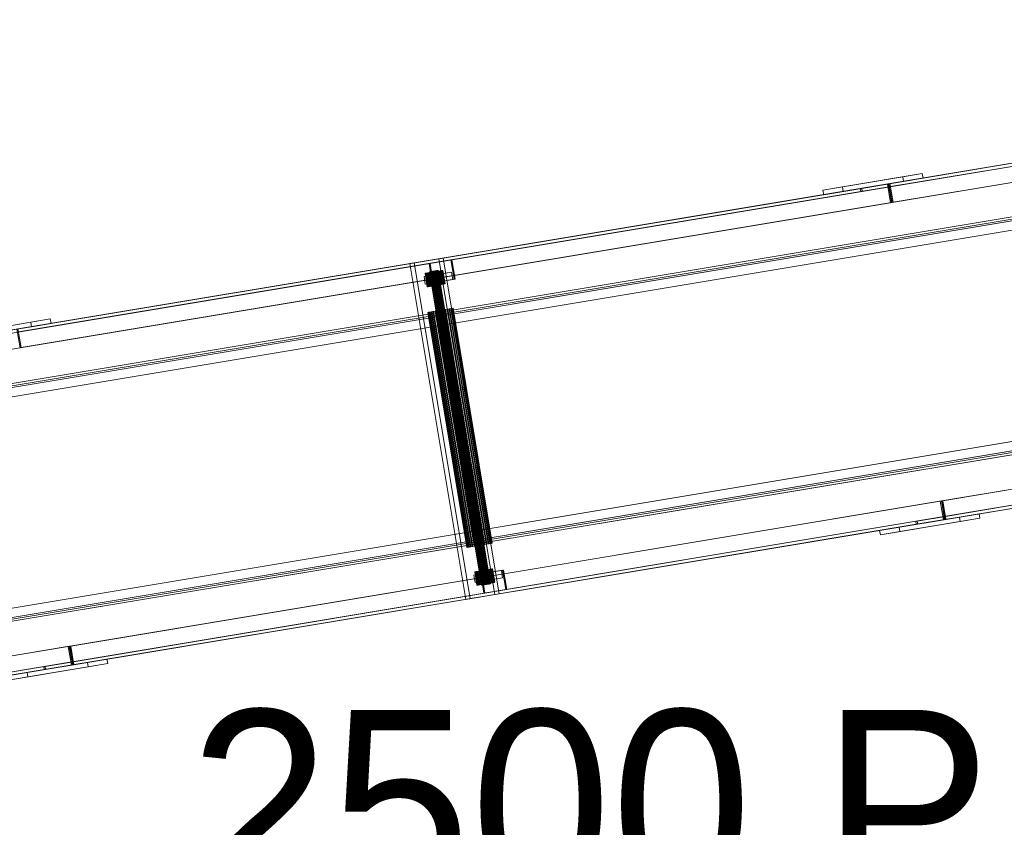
# Model space of a CAD drawing. Header units: millimetres. Extents: x -2233 to 61924, y -68080 to 6847.
# Tile 646 of 656: x 25276 to 26578, y -16885 to -15817. Entities that reach past the tile are written whole.
import ezdxf

# ---------------------------------------------------------------- set-up
doc = ezdxf.new("R2010")
doc.units = ezdxf.units.MM
doc.layers.add('COTAS_P', color=1, linetype='Continuous', lineweight=0)
doc.layers.add('superior_C10', color=7, linetype='Continuous', lineweight=0)
doc.dimstyles.new('R19_100', dxfattribs={"dimtxt": 250, "dimasz": 150, "dimexe": 150, "dimexo": 80, "dimgap": 100, "dimtad": 1, "dimtih": 1, "dimtoh": 1, "dimdsep": 46, "dimcen": 0.09, "dimadec": 0, "dimazin": 0, "dimtfac": 1, "dimtdec": 4, "dimtofl": 0, "dimtmove": 0, "dimatfit": 3, "dimfxl": 1, "dimtolj": 1, "dimtzin": 0, "dimarcsym": 0})

# ---------------------------------------------------------------- blocks, each defined once
blk = doc.blocks.new('DIM_R28_34')
at = {"layer": 'COTAS_P'}
for p, q in [((24250.1, -17080), (24400.1, -17035)), ((26750.1, -17080), (26600.1, -17035)), ((24250.1, -17980), (24250.1, -17080)), ((24250.1, -17080), (26750.1, -17080)), ((24250.1, -17080), (24400.1, -17125)), ((26750.1, -17080), (26600.1, -17125)), ((26750.1, -17980), (26750.1, -17080))]:
    blk.add_line(p, q, dxfattribs=at)
blk.add_text('2500 P', height=250, dxfattribs=at).set_placement((25500.1, -16980))

msp = doc.modelspace()

# ---------------------------------------------------------------- linework, layer by layer
at = {"layer": 'superior_C10'}
for p, q in [((18868.958, -17293.737), (27703.468, -15821.318)), ((27704.125, -15825.264), (18869.616, -17297.682)), ((27704.808, -15821.095), (18870.298, -17293.513)), ((27725.129, -15817.708), (18890.619, -17290.127)), ((18891.277, -17294.072), (27725.787, -15821.654)), ((18891.289, -17290.015), (27725.799, -15817.597)), ((27727.139, -15817.373), (18892.629, -17289.792)), ((27729.909, -15842.256), (18895.399, -17314.675)), ((18896.739, -17314.451), (27731.249, -15842.033)), ((26425.069, -16034.385), (27576.088, -15842.548)), ((27577.427, -15842.325), (26426.409, -16034.162)), ((27707.578, -15845.978), (18873.068, -17318.397)), ((18874.408, -17318.173), (27708.918, -15845.755)), ((19068.902, -17264.468), (27576.745, -15846.494)), ((27578.085, -15846.271), (19070.242, -17264.245)), ((26389.116, -16040.377), (27540.135, -15848.541)), ((27540.792, -15852.486), (26389.773, -16044.323)), ((26427.066, -16038.107), (27578.085, -15846.271)), ((27580.198, -15867.208), (26429.179, -16059.045)), ((26430.519, -16058.821), (27581.537, -15866.985)), ((18963.505, -17354.013), (27663.505, -15904.013)), ((27664.175, -15903.902), (18964.175, -17353.902)), ((18986.506, -17350.18), (27686.506, -15900.18)), ((27687.176, -15900.068), (18987.176, -17350.068)), ((19044.001, -17335.529), (27628.707, -15904.744)), ((27629.2, -15907.703), (19044.494, -17338.488)), ((27636.523, -15903.442), (19051.817, -17334.226)), ((19052.31, -17337.185), (27637.016, -15906.401)), ((19053.091, -17339.082), (27618.581, -15911.501)), ((27619.251, -15911.389), (19053.761, -17338.971)), ((27590.39, -15928.365), (19082.547, -17346.339)), ((19083.887, -17346.115), (27591.73, -15928.141)), ((26469.198, -16020.947), (26363.512, -16038.562)), ((26469.198, -16020.947), (26443.517, -16025.227)), ((26470.184, -16026.866), (26469.198, -16020.947)), ((25272.129, -16226.542), (26423.147, -16034.705)), ((26424.487, -16034.482), (25273.468, -16226.318)), ((26337.831, -16042.842), (26443.517, -16025.227)), ((26444.504, -16031.146), (26338.817, -16048.76)), ((26364.498, -16044.48), (26470.184, -16026.866)), ((26424.487, -16034.482), (26387.194, -16040.697)), ((26389.116, -16040.377), (26426.409, -16034.162)), ((26424.487, -16034.482), (26423.147, -16034.705)), ((26423.147, -16034.705), (26427.257, -16059.365)), ((26425.145, -16038.427), (26424.487, -16034.482)), ((26428.597, -16059.142), (26424.487, -16034.482)), ((26425.069, -16034.385), (26426.409, -16034.162)), ((26429.179, -16059.045), (26425.069, -16034.385)), ((26426.409, -16034.162), (26427.066, -16038.107)), ((26426.409, -16034.162), (26430.519, -16058.821)), ((26443.517, -16025.227), (26444.504, -16031.146)), ((26444.504, -16031.146), (26470.184, -16026.866)), ((25236.176, -16232.534), (26387.194, -16040.697)), ((26387.852, -16044.643), (25236.833, -16236.479)), ((25274.126, -16230.264), (26425.145, -16038.427)), ((26337.831, -16042.842), (26363.512, -16038.562)), ((26338.817, -16048.76), (26337.831, -16042.842)), ((26338.817, -16048.76), (26364.498, -16044.48)), ((26363.512, -16038.562), (26364.498, -16044.48)), ((26387.194, -16040.697), (26387.852, -16044.643)), ((26387.852, -16044.643), (26425.145, -16038.427)), ((26389.773, -16044.323), (26389.116, -16040.377)), ((26389.773, -16044.323), (26427.066, -16038.107)), ((26427.257, -16059.365), (25276.239, -16251.201)), ((25277.578, -16250.978), (26428.597, -16059.142)), ((26427.257, -16059.365), (26428.597, -16059.142)), ((26429.179, -16059.045), (26430.519, -16058.821)), ((25791.643, -16139.956), (25830.075, -16133.551)), ((25791.643, -16139.956), (25797.226, -16139.025)), ((25865.623, -16583.833), (25791.643, -16139.956)), ((25835.657, -16132.62), (25797.226, -16139.025)), ((25797.226, -16139.025), (25871.206, -16582.903)), ((25816.979, -16139.788), (25845.803, -16134.984)), ((25816.979, -16139.788), (25818.319, -16139.565)), ((25821.254, -16165.435), (25816.979, -16139.788)), ((25847.143, -16134.761), (25818.319, -16139.565)), ((25818.319, -16139.565), (25822.594, -16165.211)), ((25835.657, -16132.62), (25830.075, -16133.551)), ((25830.075, -16133.551), (25904.054, -16577.428)), ((25909.637, -16576.497), (25835.657, -16132.62)), ((25847.143, -16134.761), (25845.803, -16134.984)), ((25845.803, -16134.984), (25850.077, -16160.631)), ((25851.417, -16160.407), (25847.143, -16134.761)), ((25810.433, -16157.1), (25833.492, -16153.257)), ((25810.433, -16157.1), (25823.832, -16154.867)), ((25812.009, -16152.782), (25811.708, -16152.832)), ((25811.708, -16152.832), (25811.861, -16152.807)), ((25811.708, -16152.832), (25814.667, -16170.588)), ((25811.861, -16152.807), (25812.463, -16152.707)), ((25811.861, -16152.807), (25814.82, -16170.562)), ((25812.753, -16152.658), (25812.009, -16152.782)), ((25814.968, -16170.537), (25812.009, -16152.782)), ((25812.463, -16152.707), (25813.491, -16152.535)), ((25812.463, -16152.707), (25815.422, -16170.462)), ((25813.912, -16152.465), (25812.753, -16152.658)), ((25812.753, -16152.658), (25815.712, -16170.413)), ((25813.491, -16152.535), (25814.905, -16152.3)), ((25813.491, -16152.535), (25816.45, -16170.29)), ((25815.441, -16152.21), (25813.912, -16152.465)), ((25813.912, -16152.465), (25816.871, -16170.22)), ((25814.905, -16152.3), (25816.65, -16152.009)), ((25814.905, -16152.3), (25817.864, -16170.055)), ((25817.281, -16151.904), (25815.441, -16152.21)), ((25815.441, -16152.21), (25818.4, -16169.965)), ((25816.65, -16152.009), (25818.661, -16151.674)), ((25816.65, -16152.009), (25819.61, -16169.764)), ((25819.361, -16151.557), (25817.281, -16151.904)), ((25817.281, -16151.904), (25820.24, -16169.659)), ((25817.609, -16150.835), (25817.459, -16150.86)), ((25817.459, -16150.86), (25817.535, -16150.847)), ((25817.459, -16150.86), (25886.506, -16565.146)), ((25817.535, -16150.847), (25817.836, -16150.797)), ((25817.535, -16150.847), (25886.583, -16565.133)), ((25817.981, -16150.773), (25817.609, -16150.835)), ((25886.657, -16565.121), (25817.609, -16150.835)), ((25817.836, -16150.797), (25818.35, -16150.712)), ((25817.836, -16150.797), (25886.884, -16565.083)), ((25818.561, -16150.677), (25817.981, -16150.773)), ((25817.981, -16150.773), (25887.029, -16565.059)), ((25818.35, -16150.712), (25819.057, -16150.594)), ((25818.35, -16150.712), (25887.398, -16564.997)), ((25819.325, -16150.549), (25818.561, -16150.677)), ((25818.561, -16150.677), (25887.608, -16564.962)), ((25818.661, -16151.674), (25820.859, -16151.307)), ((25818.661, -16151.674), (25821.62, -16169.429)), ((25819.057, -16150.594), (25819.93, -16150.448)), ((25819.057, -16150.594), (25888.105, -16564.879)), ((25820.245, -16150.396), (25819.325, -16150.549)), ((25819.325, -16150.549), (25888.373, -16564.835)), ((25821.602, -16151.183), (25819.361, -16151.557)), ((25819.361, -16151.557), (25822.32, -16169.312)), ((25819.93, -16150.448), (25820.935, -16150.281)), ((25819.93, -16150.448), (25888.978, -16564.734)), ((25821.285, -16150.222), (25820.245, -16150.396)), ((25820.245, -16150.396), (25889.293, -16564.681)), ((25820.859, -16151.307), (25823.159, -16150.924)), ((25820.859, -16151.307), (25823.818, -16169.062)), ((25820.935, -16150.281), (25822.034, -16150.098)), ((25820.935, -16150.281), (25889.983, -16564.566)), ((25822.406, -16150.036), (25821.285, -16150.222)), ((25821.285, -16150.222), (25890.333, -16564.508)), ((25823.917, -16150.798), (25821.602, -16151.183)), ((25821.602, -16151.183), (25824.561, -16168.939)), ((25822.034, -16150.098), (25823.184, -16149.906)), ((25822.034, -16150.098), (25891.082, -16564.383)), ((25823.563, -16149.843), (25822.406, -16150.036)), ((25822.406, -16150.036), (25891.453, -16564.321)), ((25823.159, -16150.924), (25825.475, -16150.538)), ((25823.159, -16150.924), (25826.119, -16168.679)), ((25823.184, -16149.906), (25824.342, -16149.713)), ((25823.184, -16149.906), (25892.232, -16564.191)), ((25824.714, -16149.651), (25823.563, -16149.843)), ((25823.563, -16149.843), (25892.611, -16564.128)), ((25846.891, -16151.024), (25823.832, -16154.867)), ((25823.832, -16154.867), (25825.476, -16164.731)), ((25826.218, -16150.414), (25823.917, -16150.798)), ((25823.917, -16150.798), (25826.876, -16168.553)), ((25824.342, -16149.713), (25825.463, -16149.526)), ((25824.342, -16149.713), (25893.39, -16563.998)), ((25825.813, -16149.468), (25824.714, -16149.651)), ((25824.714, -16149.651), (25893.761, -16563.936)), ((25825.463, -16149.526), (25826.503, -16149.353)), ((25825.463, -16149.526), (25894.51, -16563.812)), ((25825.475, -16150.538), (25827.716, -16150.165)), ((25825.475, -16150.538), (25828.434, -16168.293)), ((25826.818, -16149.3), (25825.813, -16149.468)), ((25825.813, -16149.468), (25894.86, -16563.753)), ((25828.416, -16150.048), (25826.218, -16150.414)), ((25826.218, -16150.414), (25829.177, -16168.169)), ((25826.503, -16149.353), (25827.423, -16149.2)), ((25826.503, -16149.353), (25895.55, -16563.638)), ((25827.691, -16149.155), (25826.818, -16149.3)), ((25826.818, -16149.3), (25895.865, -16563.586)), ((25827.423, -16149.2), (25828.187, -16149.072)), ((25827.423, -16149.2), (25896.47, -16563.485)), ((25828.398, -16149.037), (25827.691, -16149.155)), ((25827.691, -16149.155), (25896.738, -16563.44)), ((25827.716, -16150.165), (25829.796, -16149.818)), ((25827.716, -16150.165), (25830.675, -16167.92)), ((25828.187, -16149.072), (25828.766, -16148.976)), ((25828.187, -16149.072), (25897.235, -16563.358)), ((25828.911, -16148.951), (25828.398, -16149.037)), ((25828.398, -16149.037), (25897.445, -16563.322)), ((25830.426, -16149.713), (25828.416, -16150.048)), ((25828.416, -16150.048), (25831.375, -16167.803)), ((25828.766, -16148.976), (25829.139, -16148.914)), ((25828.766, -16148.976), (25897.814, -16563.261)), ((25829.213, -16148.901), (25828.911, -16148.951)), ((25828.911, -16148.951), (25897.959, -16563.237)), ((25829.139, -16148.914), (25829.289, -16148.888)), ((25829.139, -16148.914), (25898.186, -16563.199)), ((25829.289, -16148.888), (25829.213, -16148.901)), ((25829.213, -16148.901), (25898.26, -16563.187)), ((25829.289, -16148.888), (25898.337, -16563.174)), ((25829.796, -16149.818), (25831.636, -16149.511)), ((25829.796, -16149.818), (25832.755, -16167.573)), ((25832.172, -16149.422), (25830.426, -16149.713)), ((25830.426, -16149.713), (25833.385, -16167.468)), ((25831.636, -16149.511), (25833.165, -16149.256)), ((25831.636, -16149.511), (25834.595, -16167.266)), ((25833.586, -16149.186), (25832.172, -16149.422)), ((25832.172, -16149.422), (25835.131, -16167.177)), ((25833.165, -16149.256), (25834.323, -16149.063)), ((25833.165, -16149.256), (25836.124, -16167.011)), ((25846.891, -16151.024), (25833.492, -16153.257)), ((25833.492, -16153.257), (25835.136, -16163.121)), ((25834.613, -16149.015), (25833.586, -16149.186)), ((25833.586, -16149.186), (25836.545, -16166.941)), ((25834.323, -16149.063), (25835.068, -16148.939)), ((25834.323, -16149.063), (25837.283, -16166.818)), ((25835.216, -16148.915), (25834.613, -16149.015)), ((25834.613, -16149.015), (25837.573, -16166.77)), ((25835.068, -16148.939), (25835.369, -16148.889)), ((25835.068, -16148.939), (25838.027, -16166.694)), ((25835.369, -16148.889), (25835.216, -16148.915)), ((25835.216, -16148.915), (25838.175, -16166.67)), ((25835.369, -16148.889), (25838.328, -16166.644)), ((25848.535, -16160.888), (25846.891, -16151.024)), ((25812.077, -16166.964), (25810.433, -16157.1)), ((25835.136, -16163.121), (25812.077, -16166.964)), ((25812.077, -16166.964), (25825.476, -16164.731)), ((25850.077, -16160.631), (25821.254, -16165.435)), ((25821.254, -16165.435), (25822.594, -16165.211)), ((25822.594, -16165.211), (25851.417, -16160.407)), ((25825.476, -16164.731), (25848.535, -16160.888)), ((25826.876, -16168.553), (25829.177, -16168.169)), ((25830.675, -16167.92), (25828.434, -16168.293)), ((25829.177, -16168.169), (25831.375, -16167.803)), ((25832.755, -16167.573), (25830.675, -16167.92)), ((25831.375, -16167.803), (25833.385, -16167.468)), ((25834.595, -16167.266), (25832.755, -16167.573)), ((25833.385, -16167.468), (25835.131, -16167.177)), ((25836.124, -16167.011), (25834.595, -16167.266)), ((25835.131, -16167.177), (25836.545, -16166.941)), ((25835.136, -16163.121), (25848.535, -16160.888)), ((25837.283, -16166.818), (25836.124, -16167.011)), ((25836.545, -16166.941), (25837.573, -16166.77)), ((25838.027, -16166.694), (25837.283, -16166.818)), ((25837.573, -16166.77), (25838.175, -16166.67)), ((25838.328, -16166.644), (25838.027, -16166.694)), ((25838.175, -16166.67), (25838.328, -16166.644)), ((25850.077, -16160.631), (25851.417, -16160.407)), ((25814.667, -16170.588), (25814.968, -16170.537)), ((25814.82, -16170.562), (25814.667, -16170.588)), ((25815.422, -16170.462), (25814.82, -16170.562)), ((25814.968, -16170.537), (25815.712, -16170.413)), ((25816.45, -16170.29), (25815.422, -16170.462)), ((25815.712, -16170.413), (25816.871, -16170.22)), ((25817.864, -16170.055), (25816.45, -16170.29)), ((25816.871, -16170.22), (25818.4, -16169.965)), ((25819.61, -16169.764), (25817.864, -16170.055)), ((25818.4, -16169.965), (25820.24, -16169.659)), ((25821.62, -16169.429), (25819.61, -16169.764)), ((25820.24, -16169.659), (25822.32, -16169.312)), ((25823.818, -16169.062), (25821.62, -16169.429)), ((25822.32, -16169.312), (25824.561, -16168.939)), ((25826.119, -16168.679), (25823.818, -16169.062)), ((25824.561, -16168.939), (25826.876, -16168.553)), ((25828.434, -16168.293), (25826.119, -16168.679)), ((27712.824, -16199.932), (19012.824, -17649.932)), ((19013.494, -17649.82), (27713.494, -16199.82)), ((27735.825, -16196.098), (19035.825, -17646.098)), ((19036.495, -17645.987), (27736.495, -16195.987)), ((27686.993, -16206.264), (19102.287, -17637.049)), ((19127.921, -17618.583), (27635.764, -16200.609)), ((27637.104, -16200.386), (19129.261, -17618.36)), ((25815.672, -16204.382), (25815.245, -16204.453)), ((25815.245, -16204.453), (25815.462, -16204.417)), ((25815.245, -16204.453), (25867.03, -16515.167)), ((25815.462, -16204.417), (25816.315, -16204.275)), ((25815.462, -16204.417), (25867.248, -16515.131)), ((25816.726, -16204.206), (25815.672, -16204.382)), ((25867.457, -16515.096), (25815.672, -16204.382)), ((25816.315, -16204.275), (25817.771, -16204.032)), ((25816.315, -16204.275), (25868.101, -16514.989)), ((25818.368, -16203.933), (25816.726, -16204.206)), ((25816.726, -16204.206), (25868.512, -16514.921)), ((25817.771, -16204.032), (25819.774, -16203.698)), ((25817.771, -16204.032), (25869.557, -16514.746)), ((25820.533, -16203.572), (25818.368, -16203.933)), ((25818.368, -16203.933), (25870.153, -16514.647)), ((25819.774, -16203.698), (25822.247, -16203.286)), ((25819.774, -16203.698), (25871.56, -16514.413)), ((25823.14, -16203.138), (25820.533, -16203.572)), ((25820.533, -16203.572), (25872.319, -16514.286)), ((25822.247, -16203.286), (25825.095, -16202.812)), ((25822.247, -16203.286), (25874.033, -16514)), ((25826.087, -16202.646), (25823.14, -16203.138)), ((25823.14, -16203.138), (25874.926, -16513.852)), ((25825.095, -16202.812), (25828.209, -16202.293)), ((25825.095, -16202.812), (25876.881, -16513.526)), ((25829.262, -16202.117), (25826.087, -16202.646)), ((25826.087, -16202.646), (25877.873, -16513.36)), ((25828.209, -16202.293), (25831.468, -16201.749)), ((25828.209, -16202.293), (25879.994, -16513.007)), ((25832.542, -16201.571), (25829.262, -16202.117)), ((25829.262, -16202.117), (25881.047, -16512.831)), ((25831.468, -16201.749), (25834.748, -16201.203)), ((25831.468, -16201.749), (25883.254, -16512.464)), ((25835.801, -16201.027), (25832.542, -16201.571)), ((25832.542, -16201.571), (25884.327, -16512.285)), ((25834.748, -16201.203), (25837.923, -16200.674)), ((25834.748, -16201.203), (25886.534, -16511.917)), ((25838.915, -16200.508), (25835.801, -16201.027)), ((25835.801, -16201.027), (25887.587, -16511.741)), ((25837.923, -16200.674), (25840.87, -16200.183)), ((25837.923, -16200.674), (25889.708, -16511.388)), ((25841.763, -16200.034), (25838.915, -16200.508)), ((25838.915, -16200.508), (25890.7, -16511.222)), ((25840.87, -16200.183), (25843.476, -16199.748)), ((25840.87, -16200.183), (25892.656, -16510.897)), ((25844.236, -16199.622), (25841.763, -16200.034)), ((25841.763, -16200.034), (25893.548, -16510.748)), ((25843.476, -16199.748), (25845.642, -16199.387)), ((25843.476, -16199.748), (25895.262, -16510.462)), ((25846.239, -16199.288), (25844.236, -16199.622)), ((25844.236, -16199.622), (25896.021, -16510.336)), ((25845.642, -16199.387), (25847.284, -16199.114)), ((25845.642, -16199.387), (25897.428, -16510.101)), ((25847.695, -16199.045), (25846.239, -16199.288)), ((25846.239, -16199.288), (25898.024, -16510.002)), ((25847.284, -16199.114), (25848.338, -16198.938)), ((25847.284, -16199.114), (25899.069, -16509.828)), ((25848.548, -16198.903), (25847.695, -16199.045)), ((25847.695, -16199.045), (25899.48, -16509.759)), ((25848.338, -16198.938), (25848.765, -16198.867)), ((25848.338, -16198.938), (25900.124, -16509.652)), ((25848.765, -16198.867), (25848.548, -16198.903)), ((25848.548, -16198.903), (25900.333, -16509.617)), ((25848.765, -16198.867), (25900.551, -16509.581)), ((19094.471, -17638.351), (27679.177, -16207.567)), ((27679.67, -16210.526), (19094.964, -17641.311)), ((27667.901, -16207.419), (19102.41, -17635.001)), ((19102.78, -17640.008), (27687.486, -16209.224)), ((19103.08, -17634.889), (27668.571, -16207.307)), ((25184.891, -16234.999), (25290.577, -16217.384)), ((25316.258, -16213.104), (25210.571, -16230.718)), ((25211.558, -16236.637), (25317.244, -16219.022)), ((25316.258, -16213.104), (25290.577, -16217.384)), ((25290.577, -16217.384), (25291.563, -16223.303)), ((25291.563, -16223.303), (25317.244, -16219.022)), ((25317.244, -16219.022), (25316.258, -16213.104)), ((25291.563, -16223.303), (25185.877, -16240.917)), ((25276.239, -16251.201), (25272.129, -16226.542)), ((25273.468, -16226.318), (25277.578, -16250.978)), ((18938.828, -17712.954), (27773.337, -16240.536)), ((27774.677, -16240.313), (18940.167, -17712.731)), ((18961.159, -17709.232), (27795.668, -16236.814)), ((27797.008, -16236.591), (18962.499, -17709.009)), ((27798.451, -16257.64), (18963.941, -17730.058)), ((25276.239, -16251.201), (25277.578, -16250.978)), ((18942.28, -17733.668), (27776.79, -16261.25)), ((27777.447, -16265.196), (18942.938, -17737.614)), ((18944.277, -17737.391), (27778.787, -16264.972)), ((18964.599, -17734.004), (27799.108, -16261.586)), ((27799.778, -16261.474), (18965.269, -17733.892)), ((18966.609, -17733.669), (27801.118, -16261.251)), ((26494.938, -16453.602), (27645.957, -16261.766)), ((27647.297, -16261.543), (26496.278, -16453.379)), ((27649.41, -16282.48), (19141.566, -17700.454)), ((19142.906, -17700.231), (27650.749, -16282.257)), ((27650.749, -16282.257), (26499.731, -16474.093)), ((26462.438, -16480.309), (27613.456, -16288.472)), ((27614.114, -16292.418), (26463.095, -16484.254)), ((27650.067, -16286.426), (26499.048, -16478.262)), ((26500.388, -16478.039), (27651.407, -16286.202)), ((25341.998, -16645.759), (26493.017, -16453.923)), ((26494.357, -16453.699), (25343.338, -16645.536)), ((26494.357, -16453.699), (26493.017, -16453.923)), ((26493.017, -16453.923), (26497.127, -16478.582)), ((26498.467, -16478.359), (26494.357, -16453.699)), ((26494.938, -16453.602), (26496.278, -16453.379)), ((26499.048, -16478.262), (26494.938, -16453.602)), ((26496.278, -16453.379), (26500.388, -16478.039)), ((25309.497, -16672.466), (26460.516, -16480.629)), ((26497.127, -16478.582), (25346.108, -16670.419)), ((26497.809, -16474.414), (25346.79, -16666.25)), ((25347.448, -16670.196), (26498.467, -16478.359)), ((26412.797, -16492.637), (26518.483, -16475.023)), ((26544.164, -16470.743), (26438.478, -16488.357)), ((26439.464, -16494.276), (26545.15, -16476.661)), ((26497.809, -16474.414), (26460.516, -16480.629)), ((26460.516, -16480.629), (26461.174, -16484.575)), ((26461.174, -16484.575), (26498.467, -16478.359)), ((26462.438, -16480.309), (26499.731, -16474.093)), ((26463.095, -16484.254), (26462.438, -16480.309)), ((26463.095, -16484.254), (26500.388, -16478.039)), ((26497.127, -16478.582), (26498.467, -16478.359)), ((26498.467, -16478.359), (26497.809, -16474.414)), ((26499.048, -16478.262), (26500.388, -16478.039)), ((26499.731, -16474.093), (26500.388, -16478.039)), ((26544.164, -16470.743), (26518.483, -16475.023)), ((26518.483, -16475.023), (26519.469, -16480.941)), ((26519.469, -16480.941), (26545.15, -16476.661)), ((26545.15, -16476.661), (26544.164, -16470.743)), ((26461.174, -16484.575), (25310.155, -16676.411)), ((26412.797, -16492.637), (26438.478, -16488.357)), ((26413.783, -16498.556), (26412.797, -16492.637)), ((26519.469, -16480.941), (26413.783, -16498.556)), ((26438.478, -16488.357), (26439.464, -16494.276)), ((26413.783, -16498.556), (26439.464, -16494.276)), ((25867.03, -16515.167), (25867.457, -16515.096)), ((25867.248, -16515.131), (25867.03, -16515.167)), ((25868.101, -16514.989), (25867.248, -16515.131)), ((25867.457, -16515.096), (25868.512, -16514.921)), ((25869.557, -16514.746), (25868.101, -16514.989)), ((25868.512, -16514.921), (25870.153, -16514.647)), ((25871.56, -16514.413), (25869.557, -16514.746)), ((25870.153, -16514.647), (25872.319, -16514.286)), ((25874.033, -16514), (25871.56, -16514.413)), ((25872.319, -16514.286), (25874.926, -16513.852)), ((25876.881, -16513.526), (25874.033, -16514)), ((25874.926, -16513.852), (25877.873, -16513.36)), ((25879.994, -16513.007), (25876.881, -16513.526)), ((25877.873, -16513.36), (25881.047, -16512.831)), ((25883.254, -16512.464), (25879.994, -16513.007)), ((25881.047, -16512.831), (25884.327, -16512.285)), ((25886.534, -16511.917), (25883.254, -16512.464)), ((25884.327, -16512.285), (25887.587, -16511.741)), ((25889.708, -16511.388), (25886.534, -16511.917)), ((25887.587, -16511.741), (25890.7, -16511.222)), ((25892.656, -16510.897), (25889.708, -16511.388)), ((25890.7, -16511.222), (25893.548, -16510.748)), ((25895.262, -16510.462), (25892.656, -16510.897)), ((25893.548, -16510.748), (25896.021, -16510.336)), ((25897.428, -16510.101), (25895.262, -16510.462)), ((25896.021, -16510.336), (25898.024, -16510.002)), ((25899.069, -16509.828), (25897.428, -16510.101)), ((25898.024, -16510.002), (25899.48, -16509.759)), ((25900.124, -16509.652), (25899.069, -16509.828)), ((25899.48, -16509.759), (25900.333, -16509.617)), ((25900.551, -16509.581), (25900.124, -16509.652)), ((25900.333, -16509.617), (25900.551, -16509.581)), ((25887.362, -16545.741), (25885.121, -16546.115)), ((25885.369, -16550.128), (25914.193, -16545.324)), ((25886.618, -16545.865), (25888.919, -16545.481)), ((25915.533, -16545.101), (25886.709, -16549.905)), ((25889.677, -16545.355), (25887.362, -16545.741)), ((25887.362, -16545.741), (25890.321, -16563.496)), ((25888.919, -16545.481), (25891.234, -16545.096)), ((25888.919, -16545.481), (25891.878, -16563.237)), ((25912.65, -16545.581), (25889.592, -16549.425)), ((25891.978, -16544.972), (25889.677, -16545.355)), ((25889.677, -16545.355), (25892.636, -16563.11)), ((25891.234, -16545.096), (25893.475, -16544.722)), ((25891.234, -16545.096), (25894.193, -16562.851)), ((25894.175, -16544.605), (25891.978, -16544.972)), ((25891.978, -16544.972), (25894.937, -16562.727)), ((25893.475, -16544.722), (25895.556, -16544.375)), ((25893.475, -16544.722), (25896.434, -16562.477)), ((25896.186, -16544.27), (25894.175, -16544.605)), ((25894.175, -16544.605), (25897.135, -16562.36)), ((25895.556, -16544.375), (25897.395, -16544.069)), ((25895.556, -16544.375), (25898.515, -16562.13)), ((25897.931, -16543.979), (25896.186, -16544.27)), ((25896.186, -16544.27), (25899.145, -16562.025)), ((25897.395, -16544.069), (25898.924, -16543.814)), ((25897.395, -16544.069), (25900.355, -16561.824)), ((25899.345, -16543.744), (25897.931, -16543.979)), ((25897.931, -16543.979), (25900.891, -16561.734)), ((25898.924, -16543.814), (25900.083, -16543.621)), ((25898.924, -16543.814), (25901.883, -16561.569)), ((25912.65, -16545.581), (25899.252, -16547.814)), ((25900.373, -16543.572), (25899.345, -16543.744)), ((25899.345, -16543.744), (25902.304, -16561.499)), ((25900.083, -16543.621), (25900.827, -16543.497)), ((25900.083, -16543.621), (25903.042, -16561.376)), ((25900.975, -16543.472), (25900.373, -16543.572)), ((25900.373, -16543.572), (25903.332, -16561.328)), ((25900.827, -16543.497), (25901.129, -16543.447)), ((25900.827, -16543.497), (25903.786, -16561.252)), ((25901.129, -16543.447), (25900.975, -16543.472)), ((25900.975, -16543.472), (25903.934, -16561.227)), ((25901.129, -16543.447), (25904.088, -16561.202)), ((25914.294, -16555.445), (25912.65, -16545.581)), ((25915.533, -16545.101), (25914.193, -16545.324)), ((25914.193, -16545.324), (25918.467, -16570.971)), ((25919.807, -16570.747), (25915.533, -16545.101)), ((25876.193, -16551.658), (25899.252, -16547.814)), ((25876.193, -16551.658), (25889.592, -16549.425)), ((25877.837, -16561.522), (25876.193, -16551.658)), ((25877.768, -16547.34), (25877.467, -16547.39)), ((25877.467, -16547.39), (25877.621, -16547.365)), ((25877.467, -16547.39), (25880.426, -16565.145)), ((25877.621, -16547.365), (25878.223, -16547.264)), ((25877.621, -16547.365), (25880.58, -16565.12)), ((25878.513, -16547.216), (25877.768, -16547.34)), ((25880.728, -16565.095), (25877.768, -16547.34)), ((25900.896, -16557.678), (25877.837, -16561.522)), ((25878.223, -16547.264), (25879.251, -16547.093)), ((25878.223, -16547.264), (25881.182, -16565.019)), ((25879.672, -16547.023), (25878.513, -16547.216)), ((25878.513, -16547.216), (25881.472, -16564.971)), ((25879.251, -16547.093), (25880.664, -16546.857)), ((25879.251, -16547.093), (25882.21, -16564.848)), ((25881.2, -16546.768), (25879.672, -16547.023)), ((25879.672, -16547.023), (25882.631, -16564.778)), ((25880.664, -16546.857), (25882.41, -16546.566)), ((25880.664, -16546.857), (25883.624, -16564.612)), ((25883.04, -16546.461), (25881.2, -16546.768)), ((25881.2, -16546.768), (25884.16, -16564.523)), ((25882.41, -16546.566), (25884.42, -16546.231)), ((25882.41, -16546.566), (25885.369, -16564.321)), ((25885.121, -16546.115), (25883.04, -16546.461)), ((25883.04, -16546.461), (25885.999, -16564.216)), ((25884.42, -16546.231), (25886.618, -16545.865)), ((25884.42, -16546.231), (25887.38, -16563.986)), ((25885.121, -16546.115), (25888.08, -16563.87)), ((25885.369, -16550.128), (25886.709, -16549.905)), ((25889.644, -16575.774), (25885.369, -16550.128)), ((25886.618, -16545.865), (25889.577, -16563.62)), ((25886.709, -16549.905), (25890.984, -16575.551)), ((25889.592, -16549.425), (25891.236, -16559.288)), ((25891.236, -16559.288), (25914.294, -16555.445)), ((25899.252, -16547.814), (25900.896, -16557.678)), ((25900.896, -16557.678), (25914.294, -16555.445)), ((25877.837, -16561.522), (25891.236, -16559.288)), ((25880.426, -16565.145), (25880.728, -16565.095)), ((25880.58, -16565.12), (25880.426, -16565.145)), ((25881.182, -16565.019), (25880.58, -16565.12)), ((25880.728, -16565.095), (25881.472, -16564.971)), ((25882.21, -16564.848), (25881.182, -16565.019)), ((25881.472, -16564.971), (25882.631, -16564.778)), ((25883.624, -16564.612), (25882.21, -16564.848)), ((25882.631, -16564.778), (25884.16, -16564.523)), ((25885.369, -16564.321), (25883.624, -16564.612)), ((25884.16, -16564.523), (25885.999, -16564.216)), ((25887.38, -16563.986), (25885.369, -16564.321)), ((25885.999, -16564.216), (25888.08, -16563.87)), ((25886.506, -16565.146), (25886.657, -16565.121)), ((25886.583, -16565.133), (25886.506, -16565.146)), ((25886.884, -16565.083), (25886.583, -16565.133)), ((25886.657, -16565.121), (25887.029, -16565.059)), ((25887.398, -16564.997), (25886.884, -16565.083)), ((25887.029, -16565.059), (25887.608, -16564.962)), ((25889.577, -16563.62), (25887.38, -16563.986)), ((25888.105, -16564.879), (25887.398, -16564.997)), ((25887.608, -16564.962), (25888.373, -16564.835)), ((25888.08, -16563.87), (25890.321, -16563.496)), ((25888.978, -16564.734), (25888.105, -16564.879)), ((25888.373, -16564.835), (25889.293, -16564.681)), ((25889.983, -16564.566), (25888.978, -16564.734)), ((25889.293, -16564.681), (25890.333, -16564.508)), ((25891.878, -16563.237), (25889.577, -16563.62)), ((25918.467, -16570.971), (25889.644, -16575.774)), ((25891.082, -16564.383), (25889.983, -16564.566)), ((25890.321, -16563.496), (25892.636, -16563.11)), ((25890.333, -16564.508), (25891.453, -16564.321)), ((25890.984, -16575.551), (25919.807, -16570.747)), ((25892.232, -16564.191), (25891.082, -16564.383)), ((25891.453, -16564.321), (25892.611, -16564.128)), ((25894.193, -16562.851), (25891.878, -16563.237)), ((25893.39, -16563.998), (25892.232, -16564.191)), ((25892.611, -16564.128), (25893.761, -16563.936)), ((25892.636, -16563.11), (25894.937, -16562.727)), ((25894.51, -16563.812), (25893.39, -16563.998)), ((25893.761, -16563.936), (25894.86, -16563.753)), ((25896.434, -16562.477), (25894.193, -16562.851)), ((25895.55, -16563.638), (25894.51, -16563.812)), ((25894.86, -16563.753), (25895.865, -16563.586)), ((25894.937, -16562.727), (25897.135, -16562.36)), ((25896.47, -16563.485), (25895.55, -16563.638)), ((25895.865, -16563.586), (25896.738, -16563.44)), ((25898.515, -16562.13), (25896.434, -16562.477)), ((25897.235, -16563.358), (25896.47, -16563.485)), ((25896.738, -16563.44), (25897.445, -16563.322)), ((25897.135, -16562.36), (25899.145, -16562.025)), ((25897.814, -16563.261), (25897.235, -16563.358)), ((25897.445, -16563.322), (25897.959, -16563.237)), ((25898.186, -16563.199), (25897.814, -16563.261)), ((25897.959, -16563.237), (25898.26, -16563.187)), ((25898.337, -16563.174), (25898.186, -16563.199)), ((25898.26, -16563.187), (25898.337, -16563.174)), ((25900.355, -16561.824), (25898.515, -16562.13)), ((25899.145, -16562.025), (25900.891, -16561.734)), ((25901.883, -16561.569), (25900.355, -16561.824)), ((25900.891, -16561.734), (25902.304, -16561.499)), ((25903.042, -16561.376), (25901.883, -16561.569)), ((25902.304, -16561.499), (25903.332, -16561.328)), ((25903.786, -16561.252), (25903.042, -16561.376)), ((25903.332, -16561.328), (25903.934, -16561.227)), ((25904.088, -16561.202), (25903.786, -16561.252)), ((25903.934, -16561.227), (25904.088, -16561.202)), ((25918.467, -16570.971), (25919.807, -16570.747)), ((25904.054, -16577.428), (25865.623, -16583.833)), ((25865.623, -16583.833), (25871.206, -16582.903)), ((25871.206, -16582.903), (25909.637, -16576.497)), ((25889.644, -16575.774), (25890.984, -16575.551)), ((25904.054, -16577.428), (25909.637, -16576.497)), ((24189.058, -16837.916), (25340.077, -16646.079)), ((25341.417, -16645.856), (24190.398, -16837.692)), ((25341.417, -16645.856), (25340.077, -16646.079)), ((25340.077, -16646.079), (25344.187, -16670.739)), ((25345.526, -16670.516), (25341.417, -16645.856)), ((25341.998, -16645.759), (25343.338, -16645.536)), ((25346.108, -16670.419), (25341.998, -16645.759)), ((25343.338, -16645.536), (25347.448, -16670.196)), ((25391.224, -16662.9), (25285.537, -16680.514)), ((25391.224, -16662.9), (25365.543, -16667.18)), ((25392.21, -16668.818), (25391.224, -16662.9)), ((24156.557, -16864.622), (25307.576, -16672.786)), ((25344.187, -16670.739), (24193.168, -16862.576)), ((25344.869, -16666.57), (24193.85, -16858.407)), ((24194.508, -16862.352), (25345.526, -16670.516)), ((25259.857, -16684.794), (25365.543, -16667.18)), ((25366.529, -16673.098), (25260.843, -16690.713)), ((25286.524, -16686.432), (25392.21, -16668.818)), ((25344.869, -16666.57), (25307.576, -16672.786)), ((25307.576, -16672.786), (25308.234, -16676.731)), ((25308.234, -16676.731), (25345.526, -16670.516)), ((25309.497, -16672.466), (25346.79, -16666.25)), ((25310.155, -16676.411), (25309.497, -16672.466)), ((25310.155, -16676.411), (25347.448, -16670.196)), ((25344.187, -16670.739), (25345.526, -16670.516)), ((25345.526, -16670.516), (25344.869, -16666.57)), ((25346.108, -16670.419), (25347.448, -16670.196)), ((25346.79, -16666.25), (25347.448, -16670.196)), ((25365.543, -16667.18), (25366.529, -16673.098)), ((25366.529, -16673.098), (25392.21, -16668.818)), ((25308.234, -16676.731), (24157.215, -16868.568)), ((25259.857, -16684.794), (25285.537, -16680.514)), ((25260.843, -16690.713), (25286.524, -16686.432)), ((25285.537, -16680.514), (25286.524, -16686.432))]:
    msp.add_line(p, q, dxfattribs=at)

# ---------------------------------------------------------------- dimensions: what is measured, and where the dimension line sits
at = {"layer": 'COTAS_P'}
dim = msp.add_aligned_dim(p1=(24250.067, -17980), p2=(26750.067, -17980), distance=900, text='<> P', dimstyle='R19_100', dxfattribs=at)
dim.commit()
dim.dimension.update_dxf_attribs({"geometry": 'DIM_R28_34', "text_midpoint": (25500.067, -17080)})

doc.saveas('drawing.dxf')
